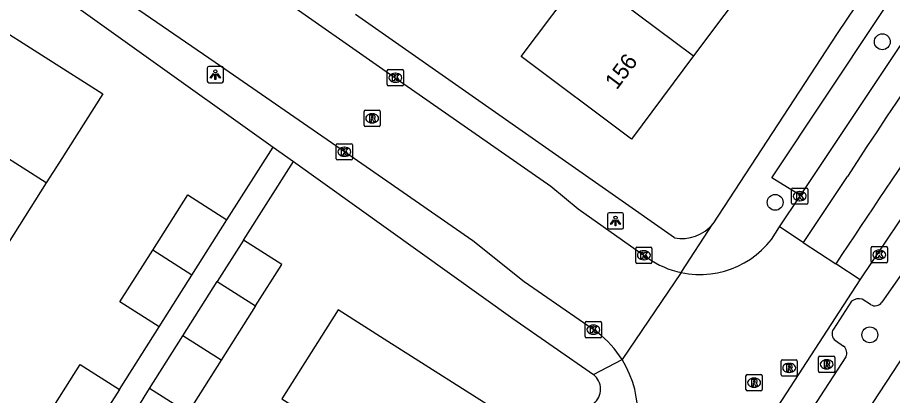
# Model space of a CAD drawing. Extents: x 159040 to 160094, y 381214 to 382518.
# Drawn here: x 159385.8 to 159439.8, y 381846.4 to 381869.8 of the extents above; entities that cross this region are included whole.
import ezdxf

# ---------------------------------------------------------------- set-up
doc = ezdxf.new("R2010")
doc.units = 0
for name, color, linetype in [('IMGEO_Boom', 7, 'Continuous'), ('IMGEO_Kolk', 7, 'Continuous'), ('IMGEO_Lichtpunt', 7, 'Continuous'), ('IMGEO_Pand', 7, 'Continuous'), ('IMGEO_Pand_nummerreeks', 7, 'Continuous'), ('IMGEO_Rijbaan_lokaal_gesloten', 7, 'Continuous'), ('IMGEO_Rijbaan_lokaal_open', 7, 'Continuous'), ('IMGEO_Rioolput', 7, 'Continuous'), ('IMGEO_Voetpad_open', 7, 'Continuous')]:
    doc.layers.add(name, color=color, linetype=linetype)

msp = doc.modelspace()

# ---------------------------------------------------------------- linework, layer by layer
at = {"layer": 'IMGEO_Boom'}
for centre in [(159439.194, 381868.259), (159432.578, 381858.34), (159438.426, 381850.157)]:
    msp.add_circle(centre, 0.489, dxfattribs=at)
at = {"layer": 'IMGEO_Kolk'}
for p, q in [((159408.607, 381865.611), (159408.607, 381866.463)), ((159408.682, 381866.537), (159409.534, 381866.537)), ((159409.095, 381866.317), (159409.12, 381866.317)), ((159409.608, 381866.463), (159409.608, 381865.611)), ((159409.534, 381865.537), (159408.682, 381865.537)), ((159409.118, 381865.757), (159409.093, 381865.757)), ((159405.456, 381861.038), (159405.456, 381861.89)), ((159405.531, 381861.964), (159406.383, 381861.964)), ((159406.457, 381861.89), (159406.457, 381861.038)), ((159405.944, 381861.744), (159405.969, 381861.744)), ((159406.383, 381860.964), (159405.531, 381860.964)), ((159405.967, 381861.184), (159405.942, 381861.184)), ((159433.592, 381858.299), (159433.592, 381859.151)), ((159433.667, 381859.225), (159434.519, 381859.225)), ((159434.593, 381859.151), (159434.593, 381858.299)), ((159434.08, 381859.005), (159434.105, 381859.005)), ((159434.519, 381858.225), (159433.667, 381858.225)), ((159434.103, 381858.445), (159434.078, 381858.445)), ((159423.963, 381854.648), (159423.963, 381855.5)), ((159424.038, 381855.574), (159424.89, 381855.574)), ((159424.451, 381855.354), (159424.476, 381855.354)), ((159424.964, 381855.5), (159424.964, 381854.648)), ((159438.509, 381854.682), (159438.509, 381855.534)), ((159438.584, 381855.608), (159439.436, 381855.608)), ((159438.997, 381855.388), (159439.022, 381855.388)), ((159439.51, 381855.534), (159439.51, 381854.682)), ((159424.474, 381854.794), (159424.449, 381854.794)), ((159439.02, 381854.828), (159438.995, 381854.828)), ((159424.89, 381854.574), (159424.038, 381854.574)), ((159439.436, 381854.608), (159438.584, 381854.608)), ((159420.917, 381850.978), (159421.769, 381850.978)), ((159420.842, 381850.052), (159420.842, 381850.904)), ((159421.33, 381850.758), (159421.355, 381850.758)), ((159421.843, 381850.904), (159421.843, 381850.052)), ((159421.769, 381849.978), (159420.917, 381849.978)), ((159421.353, 381850.198), (159421.328, 381850.198))]:
    msp.add_line(p, q, dxfattribs=at)
for points in [[(159408.607, 381865.611), (159408.607, 381866.463)], [(159408.682, 381866.537), (159409.534, 381866.537)], [(159408.928, 381866.237), (159409.051, 381866.237), (159409.051, 381866.086), (159409.181, 381866.237), (159409.345, 381866.237), (159409.199, 381866.086), (159409.352, 381865.837), (159409.2, 381865.837), (159409.115, 381866.001), (159409.051, 381865.934), (159409.051, 381865.837), (159408.928, 381865.837), (159408.928, 381866.237)], [(159409.608, 381866.463), (159409.608, 381865.611)], [(159409.534, 381865.537), (159408.682, 381865.537)], [(159405.456, 381861.038), (159405.456, 381861.89)], [(159405.531, 381861.964), (159406.383, 381861.964)], [(159406.457, 381861.89), (159406.457, 381861.038)], [(159405.777, 381861.664), (159405.9, 381861.664), (159405.9, 381861.513), (159406.03, 381861.664), (159406.194, 381861.664), (159406.048, 381861.513), (159406.201, 381861.264), (159406.049, 381861.264), (159405.964, 381861.428), (159405.9, 381861.361), (159405.9, 381861.264), (159405.777, 381861.264), (159405.777, 381861.664)], [(159406.383, 381860.964), (159405.531, 381860.964)], [(159433.592, 381858.299), (159433.592, 381859.151)], [(159433.667, 381859.225), (159434.519, 381859.225)], [(159434.593, 381859.151), (159434.593, 381858.299)], [(159433.913, 381858.925), (159434.036, 381858.925), (159434.036, 381858.774), (159434.166, 381858.925), (159434.33, 381858.925), (159434.184, 381858.774), (159434.337, 381858.525), (159434.185, 381858.525), (159434.1, 381858.689), (159434.036, 381858.622), (159434.036, 381858.525), (159433.913, 381858.525), (159433.913, 381858.925)], [(159434.519, 381858.225), (159433.667, 381858.225)], [(159423.963, 381854.648), (159423.963, 381855.5)], [(159424.038, 381855.574), (159424.89, 381855.574)], [(159424.284, 381855.274), (159424.407, 381855.274), (159424.407, 381855.123), (159424.537, 381855.274), (159424.701, 381855.274), (159424.555, 381855.123), (159424.708, 381854.874), (159424.556, 381854.874), (159424.471, 381855.038), (159424.407, 381854.971), (159424.407, 381854.874), (159424.284, 381854.874), (159424.284, 381855.274)], [(159424.964, 381855.5), (159424.964, 381854.648)], [(159438.509, 381854.682), (159438.509, 381855.534)], [(159438.584, 381855.608), (159439.436, 381855.608)], [(159438.83, 381855.308), (159438.953, 381855.308), (159438.953, 381855.157), (159439.083, 381855.308), (159439.247, 381855.308), (159439.101, 381855.157), (159439.254, 381854.908), (159439.102, 381854.908), (159439.017, 381855.072), (159438.953, 381855.005), (159438.953, 381854.908), (159438.83, 381854.908), (159438.83, 381855.308)], [(159439.51, 381855.534), (159439.51, 381854.682)], [(159424.89, 381854.574), (159424.038, 381854.574)], [(159439.436, 381854.608), (159438.584, 381854.608)], [(159420.917, 381850.978), (159421.769, 381850.978)], [(159420.842, 381850.052), (159420.842, 381850.904)], [(159421.163, 381850.678), (159421.286, 381850.678), (159421.286, 381850.527), (159421.416, 381850.678), (159421.58, 381850.678), (159421.434, 381850.527), (159421.587, 381850.278), (159421.435, 381850.278), (159421.35, 381850.442), (159421.286, 381850.375), (159421.286, 381850.278), (159421.163, 381850.278), (159421.163, 381850.678)], [(159421.843, 381850.904), (159421.843, 381850.052)], [(159421.769, 381849.978), (159420.917, 381849.978)]]:
    msp.add_lwpolyline(points, dxfattribs=at)
for centre, start, end in [((159408.684, 381866.461), 91.552, 178.448), ((159408.684, 381866.461), 91.552, 178.448), ((159409.532, 381866.461), 1.552, 88.448), ((159409.532, 381866.461), 1.552, 88.448), ((159408.684, 381865.613), 181.552, 268.448), ((159408.684, 381865.613), 181.552, 268.448), ((159409.532, 381865.613), 271.552, 358.448), ((159409.532, 381865.613), 271.552, 358.448), ((159405.533, 381861.888), 91.552, 178.448), ((159405.533, 381861.888), 91.552, 178.448), ((159406.381, 381861.888), 1.552, 88.448), ((159406.381, 381861.888), 1.552, 88.448), ((159405.533, 381861.04), 181.552, 268.448), ((159405.533, 381861.04), 181.552, 268.448), ((159406.381, 381861.04), 271.552, 358.448), ((159406.381, 381861.04), 271.552, 358.448), ((159433.669, 381859.149), 91.552, 178.448), ((159433.669, 381859.149), 91.552, 178.448), ((159434.517, 381859.149), 1.552, 88.448), ((159434.517, 381859.149), 1.552, 88.448), ((159433.669, 381858.301), 181.552, 268.448), ((159433.669, 381858.301), 181.552, 268.448), ((159434.517, 381858.301), 271.552, 358.448), ((159434.517, 381858.301), 271.552, 358.448), ((159424.04, 381855.498), 91.552, 178.448), ((159424.04, 381855.498), 91.552, 178.448), ((159424.888, 381855.498), 1.552, 88.448), ((159424.888, 381855.498), 1.552, 88.448), ((159438.586, 381855.532), 91.552, 178.448), ((159438.586, 381855.532), 91.552, 178.448), ((159439.434, 381855.532), 1.552, 88.448), ((159439.434, 381855.532), 1.552, 88.448), ((159424.04, 381854.65), 181.552, 268.448), ((159424.04, 381854.65), 181.552, 268.448), ((159424.888, 381854.65), 271.552, 358.448), ((159424.888, 381854.65), 271.552, 358.448), ((159438.586, 381854.684), 181.552, 268.448), ((159438.586, 381854.684), 181.552, 268.448), ((159439.434, 381854.684), 271.552, 358.448), ((159439.434, 381854.684), 271.552, 358.448), ((159420.919, 381850.902), 91.552, 178.448), ((159420.919, 381850.902), 91.552, 178.448), ((159421.767, 381850.902), 1.552, 88.448), ((159421.767, 381850.902), 1.552, 88.448), ((159420.919, 381850.054), 181.552, 268.448), ((159420.919, 381850.054), 181.552, 268.448), ((159421.767, 381850.054), 271.552, 358.448), ((159421.767, 381850.054), 271.552, 358.448)]:
    msp.add_arc(centre, 0.0765, start, end, dxfattribs=at)
for centre, major_axis, ratio, start_param, end_param in [((159409.094, 381866.037), (-0.387, 0.002), 0.722429, 4.712389, 7.853982), ((159409.119, 381866.037), (-0.39, 0.002), 0.717154, 1.570796, 4.712389), ((159405.943, 381861.464), (-0.387, 0.002), 0.722429, 4.712389, 7.853982), ((159405.968, 381861.464), (-0.39, 0.002), 0.717154, 1.570796, 4.712389), ((159434.079, 381858.725), (-0.387, 0.002), 0.722429, 4.712389, 7.853982), ((159434.104, 381858.725), (-0.39, 0.002), 0.717154, 1.570796, 4.712389), ((159424.45, 381855.074), (-0.387, 0.002), 0.722429, 4.712389, 7.853982), ((159424.475, 381855.074), (-0.39, 0.002), 0.717154, 1.570796, 4.712389), ((159438.996, 381855.108), (-0.387, 0.002), 0.722429, 4.712389, 7.853982), ((159439.021, 381855.108), (-0.39, 0.002), 0.717154, 1.570796, 4.712389), ((159421.329, 381850.478), (-0.387, 0.002), 0.722429, 4.712389, 7.853982), ((159421.354, 381850.478), (-0.39, 0.002), 0.717154, 1.570796, 4.712389)]:
    msp.add_ellipse(centre, major_axis=major_axis, ratio=ratio, start_param=start_param, end_param=end_param, dxfattribs=at)
at = {"layer": 'IMGEO_Lichtpunt'}
for p, q in [((159397.486, 381866.633), (159397.486, 381865.826)), ((159397.486, 381866.633), (159397.486, 381865.826)), ((159398.388, 381866.728), (159397.58, 381866.728)), ((159398.388, 381866.728), (159397.58, 381866.728)), ((159398.482, 381865.826), (159398.482, 381866.633)), ((159398.482, 381865.826), (159398.482, 381866.633)), ((159397.58, 381865.732), (159398.388, 381865.732)), ((159397.58, 381865.732), (159398.388, 381865.732)), ((159422.216, 381857.6), (159422.216, 381856.793)), ((159422.216, 381857.6), (159422.216, 381856.793)), ((159423.118, 381857.695), (159422.31, 381857.695)), ((159423.118, 381857.695), (159422.31, 381857.695)), ((159423.212, 381856.793), (159423.212, 381857.6)), ((159423.212, 381856.793), (159423.212, 381857.6)), ((159422.31, 381856.699), (159423.118, 381856.699)), ((159422.31, 381856.699), (159423.118, 381856.699))]:
    msp.add_line(p, q, dxfattribs=at)
for points in [[(159397.86, 381866.297), (159397.899, 381866.269), (159397.711, 381866.007), (159397.673, 381866.034), (159397.86, 381866.297)], [(159397.962, 381866.249), (159398.009, 381866.249), (159398.009, 381865.927), (159397.962, 381865.927), (159397.962, 381866.249)], [(159398.072, 381866.269), (159398.11, 381866.296), (159398.297, 381866.034), (159398.258, 381866.006), (159398.072, 381866.269)], [(159422.59, 381857.264), (159422.629, 381857.236), (159422.441, 381856.974), (159422.403, 381857.001), (159422.59, 381857.264)], [(159422.692, 381857.216), (159422.739, 381857.216), (159422.739, 381856.894), (159422.692, 381856.894), (159422.692, 381857.216)], [(159422.802, 381857.236), (159422.84, 381857.263), (159423.027, 381857.001), (159422.988, 381856.973), (159422.802, 381857.236)]]:
    msp.add_lwpolyline(points, dxfattribs=at)
for centre in [(159397.985, 381866.431), (159422.715, 381857.398)]:
    msp.add_circle(centre, 0.0994, dxfattribs=at)
for centre, start, end in [((159397.58, 381866.633), 90, 180), ((159397.58, 381866.633), 90, 180), ((159398.388, 381866.633), 0, 90), ((159398.388, 381866.633), 0, 90), ((159397.58, 381865.826), 180, 270), ((159397.58, 381865.826), 180, 270), ((159398.388, 381865.826), 270, 0), ((159398.388, 381865.826), 270, 360), ((159422.31, 381857.6), 90, 180), ((159422.31, 381857.6), 90, 180), ((159423.118, 381857.6), 0, 90), ((159423.118, 381857.6), 0, 90), ((159422.31, 381856.793), 180, 270), ((159422.31, 381856.793), 180, 270), ((159423.118, 381856.793), 270, 0), ((159423.118, 381856.793), 270, 360)]:
    msp.add_arc(centre, 0.0946, start, end, dxfattribs=at)
at = {"layer": 'IMGEO_Pand'}
for points in [[(159427.538, 381867.385), (159423.689, 381862.244), (159416.878, 381867.343), (159420.726, 381872.484)], [(159420.726, 381872.484), (159427.538, 381867.385)], [(159431.288, 381872.395), (159427.538, 381867.385)], [(159380.405, 381864.08), (159383.895, 381869.579), (159391.026, 381865.053), (159388.347, 381860.832), (159387.536, 381859.554)], [(159387.536, 381859.554), (159380.405, 381864.08)], [(159387.536, 381859.554), (159384.21, 381854.314)], [(159394.112, 381855.38), (159396.284, 381858.802), (159398.703, 381857.267)], [(159396.532, 381853.845), (159398.703, 381857.267)], [(159399.731, 381856.015), (159398.107, 381853.456)], [(159400.474, 381851.954), (159402.098, 381854.512), (159399.731, 381856.015)], [(159394.509, 381850.657), (159392.089, 381852.193), (159394.112, 381855.38)], [(159396.532, 381853.845), (159394.112, 381855.38)], [(159394.509, 381850.657), (159396.532, 381853.845)], [(159395.975, 381850.097), (159398.107, 381853.456)], [(159398.107, 381853.456), (159400.474, 381851.954)], [(159400.474, 381851.954), (159398.342, 381848.595)], [(159412.302, 381839.731), (159415.788, 381845.224), (159408.646, 381849.756), (159405.57, 381851.708), (159402.084, 381846.218), (159405.161, 381844.265)], [(159393.916, 381846.853), (159395.975, 381850.097)], [(159398.342, 381848.595), (159395.975, 381850.097)], [(159387.462, 381844.903), (159389.634, 381848.324), (159392.053, 381846.789)], [(159398.342, 381848.595), (159396.283, 381845.35), (159393.916, 381846.853)], [(159392.053, 381846.789), (159389.882, 381843.368)]]:
    msp.add_lwpolyline(points, dxfattribs=at)
at = {"layer": 'IMGEO_Rijbaan_lokaal_gesloten'}
for points in [[(159437.829, 381853.565), (159449.873, 381871.488), (159456.94, 381881.697), (159465.19, 381893.41), (159472.544, 381903.698), (159479.948, 381913.867), (159495.744, 381934.93)], [(159434.135, 381858.768), (159443.783, 381873.243), (159455.378, 381890.005)], [(159437.035, 381859.947), (159434.31, 381855.866)], [(159432.841, 381856.826), (159434.135, 381858.768)], [(159434.31, 381855.866), (159432.841, 381856.826)], [(159434.31, 381855.866), (159436.318, 381854.553)], [(159437.829, 381853.565), (159436.318, 381854.553)]]:
    msp.add_lwpolyline(points, dxfattribs=at)
for centre, radius, start, end in [((160909.944, 380872.844), 1770.685, 144.89547, 146.329009), ((160300.096, 381291.454), 1033.469, 144.678103, 146.627325)]:
    msp.add_arc(centre, radius, start, end, dxfattribs=at)
at = {"layer": 'IMGEO_Rijbaan_lokaal_open'}
for points in [[(159356.898, 381904.755), (159359.228, 381902.824), (159361.803, 381900.713), (159364.908, 381898.01), (159368.906, 381894.441), (159371.682, 381891.995), (159372.607, 381891.419), (159374.914, 381889.793), (159378.123, 381887.473), (159378.766, 381887.027), (159382.491, 381884.442), (159394.639, 381876.061), (159401.266, 381871.522), (159409.164, 381865.996), (159418.724, 381859.338), (159420.402, 381857.938), (159424.695, 381854.911)], [(159421.598, 381850.302), (159417.059, 381853.43), (159413.89, 381855.955), (159406.023, 381861.421), (159397.966, 381866.975), (159388.94, 381873.188), (159383.005, 381877.455), (159377.184, 381881.424), (159376.136, 381882.142)], [(159426.771, 381854.002), (159423.116, 381848.629)], [(159427.699, 381837.953), (159437.829, 381853.565)]]:
    msp.add_lwpolyline(points, dxfattribs=at)
for centre, radius, start, end in [((159427.923, 381859.462), 5.58, 258.0887, 331.8107), ((159427.922, 381859.455), 5.573, 234.6223, 258.0842), ((159417.712, 381845.251), 6.373, 32.0096, 52.4286), ((159417.701, 381845.243), 6.386, 321.1642, 32.022)]:
    msp.add_arc(centre, radius, start, end, dxfattribs=at)
at = {"layer": 'IMGEO_Rioolput'}
for p, q in [((159407.173, 381863.105), (159407.173, 381863.957)), ((159407.248, 381864.031), (159408.1, 381864.031)), ((159408.174, 381863.957), (159408.174, 381863.105)), ((159407.661, 381863.811), (159407.686, 381863.811)), ((159408.1, 381863.031), (159407.248, 381863.031)), ((159407.684, 381863.251), (159407.659, 381863.251)), ((159435.333, 381848.838), (159436.185, 381848.838)), ((159432.941, 381847.692), (159432.941, 381848.544)), ((159433.016, 381848.618), (159433.868, 381848.618)), ((159433.429, 381848.398), (159433.454, 381848.398)), ((159433.942, 381848.544), (159433.942, 381847.692)), ((159435.258, 381847.912), (159435.258, 381848.764)), ((159435.746, 381848.618), (159435.771, 381848.618)), ((159436.259, 381848.764), (159436.259, 381847.912)), ((159430.848, 381847.708), (159431.7, 381847.708)), ((159433.452, 381847.838), (159433.427, 381847.838)), ((159436.185, 381847.838), (159435.333, 381847.838)), ((159435.769, 381848.058), (159435.744, 381848.058)), ((159430.773, 381846.782), (159430.773, 381847.634)), ((159431.261, 381847.488), (159431.286, 381847.488)), ((159431.774, 381847.634), (159431.774, 381846.782)), ((159433.868, 381847.618), (159433.016, 381847.618)), ((159431.7, 381846.708), (159430.848, 381846.708)), ((159431.284, 381846.928), (159431.259, 381846.928))]:
    msp.add_line(p, q, dxfattribs=at)
for points in [[(159407.173, 381863.105), (159407.173, 381863.957)], [(159407.248, 381864.031), (159408.1, 381864.031)], [(159408.174, 381863.957), (159408.174, 381863.105)], [(159407.762, 381863.729), (159407.51, 381863.731), (159407.51, 381863.331)], [(159407.51, 381863.331), (159407.634, 381863.331), (159407.634, 381863.493), (159407.645, 381863.493)], [(159407.688, 381863.65), (159407.634, 381863.65), (159407.634, 381863.569)], [(159407.634, 381863.569), (159407.686, 381863.569)], [(159407.692, 381863.464), (159407.763, 381863.331), (159407.903, 381863.331), (159407.838, 381863.457)], [(159408.1, 381863.031), (159407.248, 381863.031)], [(159435.333, 381848.838), (159436.185, 381848.838)], [(159432.941, 381847.692), (159432.941, 381848.544)], [(159433.016, 381848.618), (159433.868, 381848.618)], [(159433.53, 381848.316), (159433.278, 381848.318), (159433.278, 381847.918)], [(159433.456, 381848.237), (159433.402, 381848.237), (159433.402, 381848.156)], [(159433.942, 381848.544), (159433.942, 381847.692)], [(159435.258, 381847.912), (159435.258, 381848.764)], [(159435.847, 381848.536), (159435.595, 381848.538), (159435.595, 381848.138)], [(159435.595, 381848.138), (159435.719, 381848.138), (159435.719, 381848.3), (159435.73, 381848.3)], [(159435.773, 381848.457), (159435.719, 381848.457), (159435.719, 381848.376)], [(159435.719, 381848.376), (159435.771, 381848.376)], [(159435.777, 381848.271), (159435.848, 381848.138), (159435.988, 381848.138), (159435.923, 381848.264)], [(159436.259, 381848.764), (159436.259, 381847.912)], [(159430.848, 381847.708), (159431.7, 381847.708)], [(159433.278, 381847.918), (159433.402, 381847.918), (159433.402, 381848.08), (159433.413, 381848.08)], [(159433.402, 381848.156), (159433.454, 381848.156)], [(159433.46, 381848.051), (159433.531, 381847.918), (159433.671, 381847.918), (159433.606, 381848.044)], [(159436.185, 381847.838), (159435.333, 381847.838)], [(159430.773, 381846.782), (159430.773, 381847.634)], [(159431.362, 381847.406), (159431.11, 381847.408), (159431.11, 381847.008)], [(159431.11, 381847.008), (159431.234, 381847.008), (159431.234, 381847.17), (159431.245, 381847.17)], [(159431.288, 381847.327), (159431.234, 381847.327), (159431.234, 381847.246)], [(159431.234, 381847.246), (159431.286, 381847.246)], [(159431.774, 381847.634), (159431.774, 381846.782)], [(159433.868, 381847.618), (159433.016, 381847.618)], [(159431.7, 381846.708), (159430.848, 381846.708)], [(159431.292, 381847.141), (159431.363, 381847.008), (159431.503, 381847.008), (159431.438, 381847.134)]]:
    msp.add_lwpolyline(points, dxfattribs=at)
for centre, radius, start, end in [((159407.25, 381863.955), 0.0765, 91.552, 178.448), ((159407.25, 381863.955), 0.0765, 91.552, 178.448), ((159408.098, 381863.955), 0.0765, 1.552, 88.448), ((159408.098, 381863.955), 0.0765, 1.552, 88.448), ((159407.644, 381863.44), 0.0533, 26.0293, 88.6989), ((159407.67, 381863.758), 0.19, 274.7715, 282.9687), ((159407.694, 381863.554), 0.0964, 77.0061, 93.1865), ((159407.708, 381863.611), 0.0378, 276.6634, 79.6772), ((159407.761, 381863.619), 0.109, 350.3612, 89.416), ((159407.759, 381863.619), 0.112, 277.5842, 350.9817), ((159407.743, 381863.404), 0.108, 29.5134, 73.7905), ((159407.25, 381863.107), 0.0765, 181.552, 268.448), ((159407.25, 381863.107), 0.0765, 181.552, 268.448), ((159408.098, 381863.107), 0.0765, 271.552, 358.448), ((159408.098, 381863.107), 0.0765, 271.552, 358.448), ((159435.335, 381848.762), 0.0765, 91.552, 178.448), ((159435.335, 381848.762), 0.0765, 91.552, 178.448), ((159436.183, 381848.762), 0.0765, 1.552, 88.448), ((159436.183, 381848.762), 0.0765, 1.552, 88.448), ((159433.018, 381848.542), 0.0765, 91.552, 178.448), ((159433.018, 381848.542), 0.0765, 91.552, 178.448), ((159433.462, 381848.141), 0.0964, 77.0061, 93.1865), ((159433.476, 381848.198), 0.0378, 276.6634, 79.6772), ((159433.529, 381848.206), 0.109, 350.3612, 89.416), ((159433.866, 381848.542), 0.0765, 1.552, 88.448), ((159433.866, 381848.542), 0.0765, 1.552, 88.448), ((159435.729, 381848.247), 0.0533, 26.0293, 88.6989), ((159435.755, 381848.565), 0.19, 274.7715, 282.9687), ((159435.779, 381848.361), 0.0964, 77.0061, 93.1865), ((159435.793, 381848.418), 0.0378, 276.6634, 79.6772), ((159435.846, 381848.426), 0.109, 350.3612, 89.416), ((159435.844, 381848.426), 0.112, 277.5842, 350.9817), ((159435.828, 381848.211), 0.108, 29.5134, 73.7905), ((159430.85, 381847.632), 0.0765, 91.552, 178.448), ((159430.85, 381847.632), 0.0765, 91.552, 178.448), ((159431.698, 381847.632), 0.0765, 1.552, 88.448), ((159431.698, 381847.632), 0.0765, 1.552, 88.448), ((159433.018, 381847.694), 0.0765, 181.552, 268.448), ((159433.018, 381847.694), 0.0765, 181.552, 268.448), ((159433.412, 381848.027), 0.0533, 26.0293, 88.6989), ((159433.438, 381848.345), 0.19, 274.7715, 282.9687), ((159433.527, 381848.206), 0.112, 277.5842, 350.9817), ((159433.511, 381847.991), 0.108, 29.5134, 73.7905), ((159433.866, 381847.694), 0.0765, 271.552, 358.448), ((159433.866, 381847.694), 0.0765, 271.552, 358.448), ((159435.335, 381847.914), 0.0765, 181.552, 268.448), ((159435.335, 381847.914), 0.0765, 181.552, 268.448), ((159436.183, 381847.914), 0.0765, 271.552, 358.448), ((159436.183, 381847.914), 0.0765, 271.552, 358.448), ((159431.244, 381847.117), 0.0533, 26.0293, 88.6989), ((159431.27, 381847.435), 0.19, 274.7715, 282.9687), ((159431.294, 381847.231), 0.0964, 77.0061, 93.1865), ((159431.308, 381847.288), 0.0378, 276.6634, 79.6772), ((159431.361, 381847.296), 0.109, 350.3612, 89.416), ((159431.359, 381847.296), 0.112, 277.5842, 350.9817), ((159431.343, 381847.081), 0.108, 29.5134, 73.7905), ((159430.85, 381846.784), 0.0765, 181.552, 268.448), ((159430.85, 381846.784), 0.0765, 181.552, 268.448), ((159431.698, 381846.784), 0.0765, 271.552, 358.448), ((159431.698, 381846.784), 0.0765, 271.552, 358.448)]:
    msp.add_arc(centre, radius, start, end, dxfattribs=at)
for centre, major_axis, ratio, start_param, end_param in [((159407.66, 381863.531), (-0.387, 0.002), 0.722429, 4.712389, 7.853982), ((159407.685, 381863.531), (-0.39, 0.002), 0.717154, 1.570796, 4.712389), ((159433.428, 381848.118), (-0.387, 0.002), 0.722429, 4.712389, 7.853982), ((159433.453, 381848.118), (-0.39, 0.002), 0.717154, 1.570796, 4.712389), ((159435.745, 381848.338), (-0.387, 0.002), 0.722429, 4.712389, 7.853982), ((159435.77, 381848.338), (-0.39, 0.002), 0.717154, 1.570796, 4.712389), ((159431.26, 381847.208), (-0.387, 0.002), 0.722429, 4.712389, 7.853982), ((159431.285, 381847.208), (-0.39, 0.002), 0.717154, 1.570796, 4.712389)]:
    msp.add_ellipse(centre, major_axis=major_axis, ratio=ratio, start_param=start_param, end_param=end_param, dxfattribs=at)
at = {"layer": 'IMGEO_Voetpad_open'}
for points in [[(159473.99, 381902.501), (159466.818, 381892.482), (159451.473, 381870.513), (159444.556, 381859.878), (159439.172, 381852.179)], [(159436.502, 381842.757), (159442.358, 381851.669), (159451.35, 381865.049), (159460.955, 381879.064), (159469.411, 381891.03), (159472.853, 381895.902)], [(159434.135, 381858.768), (159432.365, 381859.863), (159442.359, 381874.892), (159451.824, 381888.437)], [(159449.403, 381887.672), (159441.586, 381876.449), (159436.408, 381868.767), (159428.734, 381857.011)], [(159385.148, 381873.477), (159401.551, 381861.756)], [(159426.351, 381856.153), (159422.295, 381858.998), (159406.652, 381869.933)], [(159398.703, 381857.267), (159401.551, 381861.756)], [(159401.551, 381861.756), (159402.805, 381860.86)], [(159399.731, 381856.015), (159402.805, 381860.86)], [(159402.805, 381860.86), (159416.367, 381851.168), (159421.342, 381847.712)], [(159426.771, 381854.002), (159428.734, 381857.011)], [(159437.302, 381852.237), (159436.174, 381850.51)], [(159438.469, 381852.03), (159437.954, 381852.359)], [(159392.053, 381846.789), (159394.509, 381850.657)], [(159436.301, 381849.806), (159436.807, 381849.462)], [(159436.942, 381848.799), (159430.944, 381839.576)], [(159421.342, 381847.712), (159423.116, 381848.629)], [(159391.581, 381843.065), (159393.916, 381846.853)]]:
    msp.add_lwpolyline(points, dxfattribs=at)
for centre, radius, start, end in [((159426.815, 381858.602), 2.493, 259.2733, 320.3295), ((159437.743, 381851.682), 0.709, 72.7008, 128.4961), ((159438.744, 381852.467), 0.516, 237.814, 326.1194), ((159436.627, 381850.228), 0.534, 148.1402, 232.3118), ((159436.465, 381849.047), 0.537, 332.501, 50.5174), ((159420.633, 381846.8), 1.155, 309.2555, 52.1403)]:
    msp.add_arc(centre, radius, start, end, dxfattribs=at)

# ---------------------------------------------------------------- texts
at = {"layer": 'IMGEO_Pand_nummerreeks'}
msp.add_text('156', height=1, rotation=53.1825, dxfattribs=at).set_placement((159422.787, 381865.246))

doc.saveas('drawing.dxf')
